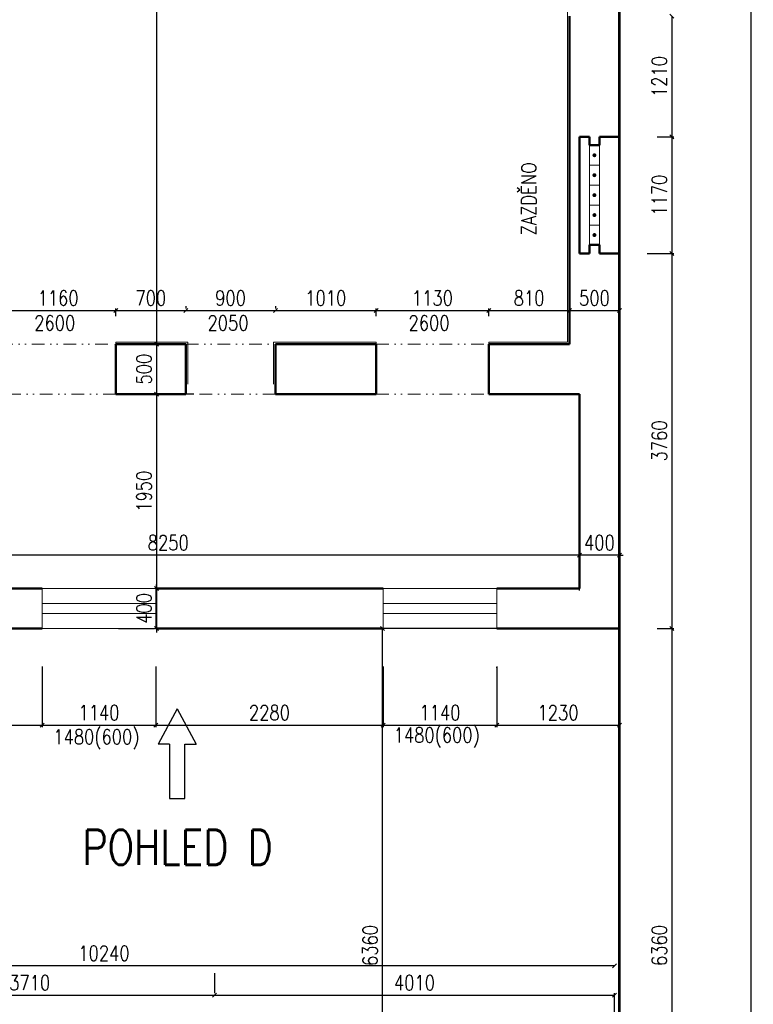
# Model space of a CAD drawing. Header units: millimetres. Extents: x -238874 to 551972, y -298952 to 658415.
# Tile 578 of 656: x 77133 to 84492, y 199651 to 209525. Entities that reach past the tile are written whole.
import ezdxf
from ezdxf.enums import TextEntityAlignment as Align

# ---------------------------------------------------------------- set-up
doc = ezdxf.new("R2010")
doc.units = ezdxf.units.MM
doc.header["$LTSCALE"] = 20
doc.linetypes.add('DIVIDE2', pattern=[15.875, 6.35, -3.175, 0, -3.175, 0, -3.175])
for name, color, linetype, lineweight in [('_00_HEDVIKA_pohledy', 1, 'Continuous', 25), ('CKTEXTY_MALE', 140, 'Continuous', 18), ('NOSNÉ', 8, 'Continuous', 50), ('PRUCHODY', 7, 'Continuous', 18)]:
    doc.layers.add(name, color=color, linetype=linetype, lineweight=lineweight)
doc.layers.add('CKNETISK', color=116, linetype='Continuous', lineweight=18, plot=False)
doc.layers.add('KOTY', color=8, linetype='Continuous')
doc.styles.add('SIMPLEX', font='SIMPLEX.shx', dxfattribs={"width": 0.8, "bigfont": 'CAD13.shx'})
doc.styles.get("Standard").update_dxf_attribs({"font": 'simplex.shx', "width": 0.8})
doc.dimstyles.new('CKA', dxfattribs={"dimtxt": 200, "dimasz": 40, "dimexe": 20, "dimexo": 0.2, "dimgap": 50, "dimtad": 1, "dimdec": 0, "dimrnd": 1, "dimzin": 0, "dimdsep": 46, "dimtxsty": 'Standard', "dimblk1": 'OBLIQUE', "dimblk2": 'OBLIQUE', "dimsah": 1, "dimcen": 0.09, "dimclrd": 253, "dimclre": 253, "dimclrt": 253, "dimadec": 0, "dimazin": 0, "dimtfac": 1, "dimtdec": 0, "dimtix": 1, "dimtmove": 2, "dimatfit": 3, "dimfxl": 1, "dimtolj": 1, "dimtzin": 0, "dimarcsym": 0})

# ---------------------------------------------------------------- blocks, each defined once
blk = doc.blocks.new('_OBLIQUE')
at = {"color": 0, "linetype": 'ByBlock'}
blk.add_line((-0.5, -0.5), (0.5, 0.5), dxfattribs=at)
blk = doc.blocks.new('*D1649')
at = {"layer": 'DEFPOINTS', "color": 0, "transparency": 16777216}
for p in [(83048, 209560.9), (83148, 208350.9), (83674.8, 208350.9)]:
    blk.add_point(p, dxfattribs=at)
at = {"layer": 'KOTY', "lineweight": -2, "transparency": 16777216}
for p, q in [((83674.8, 209560.9), (83674.8, 208350.9)), ((83528.7, 208350.9), (83694.8, 208350.9))]:
    blk.add_line(p, q, dxfattribs=at)
at = {"layer": 'KOTY', "lineweight": -2, "transparency": 16777216, "xscale": 40, "yscale": 40, "zscale": 40}
for p, rotation in [((83674.8, 209560.9), 90), ((83674.8, 208350.9), 270)]:
    blk.add_blockref('_OBLIQUE', p, dxfattribs=dict(at, rotation=rotation))
at = {"layer": 'KOTY', "transparency": 16777216, "insert": (83549.8, 208955.9), "char_height": 150, "attachment_point": 5, "rotation": 90, "style": 'SIMPLEX'}
blk.add_mtext('\\A1;1210', dxfattribs=at)
blk = doc.blocks.new('*D1653')
at = {"layer": 'DEFPOINTS', "color": 0, "transparency": 16777216}
for p in [(78408, 216390.9), (78408, 206270.9), (78504.8, 206270.9)]:
    blk.add_point(p, dxfattribs=at)
at = {"layer": 'KOTY', "lineweight": -2, "transparency": 16777216}
for p, q in [((78504.8, 216390.9), (78504.8, 206270.9)), ((78788.7, 206270.9), (78524.8, 206270.9))]:
    blk.add_line(p, q, dxfattribs=at)
at = {"layer": 'KOTY', "lineweight": -2, "transparency": 16777216, "xscale": 40, "yscale": 40, "zscale": 40}
for p, rotation in [((78504.8, 216390.9), 90), ((78504.8, 206270.9), 270)]:
    blk.add_blockref('_OBLIQUE', p, dxfattribs=dict(at, rotation=rotation))
at = {"layer": 'KOTY', "transparency": 16777216, "insert": (78379.8, 211330.9), "char_height": 150, "attachment_point": 5, "rotation": 90, "style": 'SIMPLEX'}
blk.add_mtext('\\A1;10120', dxfattribs=at)
blk = doc.blocks.new('*D1675')
at = {"layer": 'DEFPOINTS', "color": 0, "transparency": 16777216}
for p in [(83098, 216890.9), (84471.9, 216890.9), (83098, 167560.9)]:
    blk.add_point(p, dxfattribs=at)
at = {"layer": 'KOTY', "lineweight": -2, "transparency": 16777216}
for p, q in [((83478.7, 216890.9), (84491.9, 216890.9)), ((84471.9, 167560.9), (84471.9, 216890.9))]:
    blk.add_line(p, q, dxfattribs=at)
at = {"layer": 'KOTY', "lineweight": -2, "transparency": 16777216, "xscale": 40, "yscale": 40, "zscale": 40}
for p, rotation in [((84471.9, 216890.9), 90), ((84471.9, 167560.9), 270)]:
    blk.add_blockref('_OBLIQUE', p, dxfattribs=dict(at, rotation=rotation))
at = {"layer": 'KOTY', "transparency": 16777216, "insert": (84346.9, 192225.9), "char_height": 150, "attachment_point": 5, "rotation": 90, "style": 'SIMPLEX'}
blk.add_mtext('\\A1;49330', dxfattribs=at)
blk = doc.blocks.new('*D2206')
at = {"layer": 'DEFPOINTS', "color": 0, "transparency": 16777216}
for p in [(70828, 203420.9), (77358, 203420.9), (77358, 202450.9)]:
    blk.add_point(p, dxfattribs=at)
at = {"layer": 'KOTY', "lineweight": -2, "transparency": 16777216}
for p, q in [((77358, 203040.1), (77358, 202430.9)), ((70828, 202450.9), (77358, 202450.9))]:
    blk.add_line(p, q, dxfattribs=at)
at = {"layer": 'KOTY', "lineweight": -2, "transparency": 16777216, "xscale": 40, "yscale": 40, "zscale": 40, "rotation": 180}
blk.add_blockref('_OBLIQUE', (70828, 202450.9), dxfattribs=at)
at = {"layer": 'KOTY', "lineweight": -2, "transparency": 16777216, "xscale": 40, "yscale": 40, "zscale": 40}
blk.add_blockref('_OBLIQUE', (77358, 202450.9), dxfattribs=at)
at = {"layer": 'KOTY', "transparency": 16777216, "insert": (74093, 202575.9), "char_height": 150, "attachment_point": 5, "style": 'SIMPLEX'}
blk.add_mtext('\\A1;6530', dxfattribs=at)
blk = doc.blocks.new('*D2211')
at = {"layer": 'DEFPOINTS', "color": 0, "transparency": 16777216}
for p in [(72858, 200038.3), (72858, 197060.9), (83098, 197060.9)]:
    blk.add_point(p, dxfattribs=at)
at = {"layer": 'KOTY', "lineweight": -2, "transparency": 16777216}
for p, q in [((72858, 197441.6), (72858, 200058.3)), ((83098, 200038.3), (72858, 200038.3))]:
    blk.add_line(p, q, dxfattribs=at)
at = {"layer": 'KOTY', "lineweight": -2, "transparency": 16777216, "xscale": 40, "yscale": 40, "zscale": 40, "rotation": 180}
blk.add_blockref('_OBLIQUE', (72858, 200038.3), dxfattribs=at)
at = {"layer": 'KOTY', "lineweight": -2, "transparency": 16777216, "xscale": 40, "yscale": 40, "zscale": 40}
blk.add_blockref('_OBLIQUE', (83098, 200038.3), dxfattribs=at)
at = {"layer": 'KOTY', "transparency": 16777216, "insert": (77978, 200163.3), "char_height": 150, "attachment_point": 5, "style": 'SIMPLEX'}
blk.add_mtext('\\A1;10240', dxfattribs=at)
blk = doc.blocks.new('*D2349')
at = {"layer": 'DEFPOINTS', "color": 0, "transparency": 16777216}
for p in [(79088, 199742.4), (79088, 199580.9), (75378, 197060.9)]:
    blk.add_point(p, dxfattribs=at)
at = {"layer": 'KOTY', "lineweight": -2, "transparency": 16777216}
for p, q in [((79088, 199961.6), (79088, 199762.4)), ((75378, 199742.4), (79088, 199742.4))]:
    blk.add_line(p, q, dxfattribs=at)
at = {"layer": 'KOTY', "lineweight": -2, "transparency": 16777216, "xscale": 40, "yscale": 40, "zscale": 40, "rotation": 180}
blk.add_blockref('_OBLIQUE', (75378, 199742.4), dxfattribs=at)
at = {"layer": 'KOTY', "lineweight": -2, "transparency": 16777216, "xscale": 40, "yscale": 40, "zscale": 40}
blk.add_blockref('_OBLIQUE', (79088, 199742.4), dxfattribs=at)
at = {"layer": 'KOTY', "transparency": 16777216, "insert": (77233, 199867.4), "char_height": 150, "attachment_point": 5, "style": 'SIMPLEX'}
blk.add_mtext('\\A1;3710', dxfattribs=at)
blk = doc.blocks.new('*D2350')
at = {"layer": 'DEFPOINTS', "color": 0, "transparency": 16777216}
for p in [(83098, 199742.4), (79088, 199580.9), (83098, 197060.9)]:
    blk.add_point(p, dxfattribs=at)
at = {"layer": 'KOTY', "lineweight": -2, "transparency": 16777216}
for p, q in [((83098, 197441.6), (83098, 199762.4)), ((79088, 199742.4), (83098, 199742.4))]:
    blk.add_line(p, q, dxfattribs=at)
at = {"layer": 'KOTY', "lineweight": -2, "transparency": 16777216, "xscale": 40, "yscale": 40, "zscale": 40, "rotation": 180}
blk.add_blockref('_OBLIQUE', (79088, 199742.4), dxfattribs=at)
at = {"layer": 'KOTY', "lineweight": -2, "transparency": 16777216, "xscale": 40, "yscale": 40, "zscale": 40}
blk.add_blockref('_OBLIQUE', (83098, 199742.4), dxfattribs=at)
at = {"layer": 'KOTY', "transparency": 16777216, "insert": (81093, 199867.4), "char_height": 150, "attachment_point": 5, "style": 'SIMPLEX'}
blk.add_mtext('\\A1;4010', dxfattribs=at)
blk = doc.blocks.new('*D2351')
at = {"layer": 'DEFPOINTS', "color": 0, "transparency": 16777216}
for p in [(80772.9, 203420.9), (82533, 203420.9), (80772.9, 197060.9)]:
    blk.add_point(p, dxfattribs=at)
at = {"layer": 'KOTY', "lineweight": -2, "transparency": 16777216}
for p, q in [((82152.2, 203420.9), (80752.9, 203420.9)), ((80772.9, 197060.9), (80772.9, 203420.9))]:
    blk.add_line(p, q, dxfattribs=at)
at = {"layer": 'KOTY', "lineweight": -2, "transparency": 16777216, "xscale": 40, "yscale": 40, "zscale": 40}
for p, rotation in [((80772.9, 203420.9), 90), ((80772.9, 197060.9), 270)]:
    blk.add_blockref('_OBLIQUE', p, dxfattribs=dict(at, rotation=rotation))
at = {"layer": 'KOTY', "transparency": 16777216, "insert": (80647.9, 200240.9), "char_height": 150, "attachment_point": 5, "rotation": 90, "style": 'SIMPLEX'}
blk.add_mtext('\\A1;6360', dxfattribs=at)
blk = doc.blocks.new('*D2353')
at = {"layer": 'DEFPOINTS', "color": 0, "transparency": 16777216}
for p in [(83148, 203420.9), (83148, 197060.9), (83674.8, 197060.9)]:
    blk.add_point(p, dxfattribs=at)
at = {"layer": 'KOTY', "lineweight": -2, "transparency": 16777216}
for p, q in [((83674.8, 203420.9), (83674.8, 197060.9)), ((83528.7, 197060.9), (83694.8, 197060.9))]:
    blk.add_line(p, q, dxfattribs=at)
at = {"layer": 'KOTY', "lineweight": -2, "transparency": 16777216, "xscale": 40, "yscale": 40, "zscale": 40}
for p, rotation in [((83674.8, 203420.9), 90), ((83674.8, 197060.9), 270)]:
    blk.add_blockref('_OBLIQUE', p, dxfattribs=dict(at, rotation=rotation))
at = {"layer": 'KOTY', "transparency": 16777216, "insert": (83549.8, 200240.9), "char_height": 150, "attachment_point": 5, "rotation": 90, "style": 'SIMPLEX'}
blk.add_mtext('\\A1;6360', dxfattribs=at)
blk = doc.blocks.new('*D2387')
at = {"layer": 'DEFPOINTS', "color": 0, "transparency": 16777216}
for p in [(82648, 206608.7), (82648, 206270.9), (81838, 206170.9)]:
    blk.add_point(p, dxfattribs=at)
at = {"layer": 'KOTY', "lineweight": -2, "transparency": 16777216}
for p, q in [((81838, 206608.7), (82648, 206608.7)), ((82648, 206651.6), (82648, 206628.7))]:
    blk.add_line(p, q, dxfattribs=at)
at = {"layer": 'KOTY', "lineweight": -2, "transparency": 16777216, "xscale": 40, "yscale": 40, "zscale": 40, "rotation": 180}
blk.add_blockref('_OBLIQUE', (81838, 206608.7), dxfattribs=at)
at = {"layer": 'KOTY', "lineweight": -2, "transparency": 16777216, "xscale": 40, "yscale": 40, "zscale": 40}
blk.add_blockref('_OBLIQUE', (82648, 206608.7), dxfattribs=at)
at = {"layer": 'KOTY', "transparency": 16777216, "insert": (82243, 206733.7), "char_height": 150, "attachment_point": 5, "style": 'SIMPLEX'}
blk.add_mtext('\\A1;810', dxfattribs=at)
blk = doc.blocks.new('*D2388')
at = {"layer": 'DEFPOINTS', "color": 0, "transparency": 16777216}
for p in [(83148, 206608.7), (83148, 206608.7), (82648, 206270.9)]:
    blk.add_point(p, dxfattribs=at)
at = {"layer": 'KOTY', "lineweight": -2, "transparency": 16777216}
for p, q in [((83148, 206989.4), (83148, 206628.7)), ((82648, 206608.7), (83148, 206608.7))]:
    blk.add_line(p, q, dxfattribs=at)
at = {"layer": 'KOTY', "lineweight": -2, "transparency": 16777216, "xscale": 40, "yscale": 40, "zscale": 40, "rotation": 180}
blk.add_blockref('_OBLIQUE', (82648, 206608.7), dxfattribs=at)
at = {"layer": 'KOTY', "lineweight": -2, "transparency": 16777216, "xscale": 40, "yscale": 40, "zscale": 40}
blk.add_blockref('_OBLIQUE', (83148, 206608.7), dxfattribs=at)
at = {"layer": 'KOTY', "transparency": 16777216, "insert": (82898, 206733.7), "char_height": 150, "attachment_point": 5, "style": 'SIMPLEX'}
blk.add_mtext('\\A1;500', dxfattribs=at)
blk = doc.blocks.new('*D2389')
at = {"layer": 'DEFPOINTS', "color": 0, "transparency": 16777216}
for p in [(81918, 203420.9), (83148, 203420.9), (83148, 202450.9)]:
    blk.add_point(p, dxfattribs=at)
at = {"layer": 'KOTY', "lineweight": -2, "transparency": 16777216}
for p, q in [((83148, 203040.1), (83148, 202430.9)), ((81918, 202450.9), (83148, 202450.9))]:
    blk.add_line(p, q, dxfattribs=at)
at = {"layer": 'KOTY', "lineweight": -2, "transparency": 16777216, "xscale": 40, "yscale": 40, "zscale": 40, "rotation": 180}
blk.add_blockref('_OBLIQUE', (81918, 202450.9), dxfattribs=at)
at = {"layer": 'KOTY', "lineweight": -2, "transparency": 16777216, "xscale": 40, "yscale": 40, "zscale": 40}
blk.add_blockref('_OBLIQUE', (83148, 202450.9), dxfattribs=at)
at = {"layer": 'KOTY', "transparency": 16777216, "insert": (82533, 202575.9), "char_height": 150, "attachment_point": 5, "style": 'SIMPLEX'}
blk.add_mtext('\\A1;1230', dxfattribs=at)
blk = doc.blocks.new('*D2390')
at = {"layer": 'DEFPOINTS', "color": 0, "transparency": 16777216}
for p in [(74498, 204155), (74498, 203820.9), (82748, 203420.9)]:
    blk.add_point(p, dxfattribs=at)
at = {"layer": 'KOTY', "lineweight": -2, "transparency": 16777216}
for p, q in [((74498, 204201.6), (74498, 204175)), ((82748, 204155), (74498, 204155))]:
    blk.add_line(p, q, dxfattribs=at)
at = {"layer": 'KOTY', "lineweight": -2, "transparency": 16777216, "xscale": 40, "yscale": 40, "zscale": 40, "rotation": 180}
blk.add_blockref('_OBLIQUE', (74498, 204155), dxfattribs=at)
at = {"layer": 'KOTY', "lineweight": -2, "transparency": 16777216, "xscale": 40, "yscale": 40, "zscale": 40}
blk.add_blockref('_OBLIQUE', (82748, 204155), dxfattribs=at)
at = {"layer": 'KOTY', "transparency": 16777216, "insert": (78623, 204280), "char_height": 150, "attachment_point": 5, "style": 'SIMPLEX'}
blk.add_mtext('\\A1;8250', dxfattribs=at)
blk = doc.blocks.new('*D2391')
at = {"layer": 'DEFPOINTS', "color": 0, "transparency": 16777216}
for p in [(77358, 203420.9), (78498, 203420.9), (78498, 202450.9)]:
    blk.add_point(p, dxfattribs=at)
at = {"layer": 'KOTY', "lineweight": -2, "transparency": 16777216}
for p, q in [((78498, 203040.1), (78498, 202430.9)), ((77358, 202450.9), (78498, 202450.9))]:
    blk.add_line(p, q, dxfattribs=at)
at = {"layer": 'KOTY', "lineweight": -2, "transparency": 16777216, "xscale": 40, "yscale": 40, "zscale": 40, "rotation": 180}
blk.add_blockref('_OBLIQUE', (77358, 202450.9), dxfattribs=at)
at = {"layer": 'KOTY', "lineweight": -2, "transparency": 16777216, "xscale": 40, "yscale": 40, "zscale": 40}
blk.add_blockref('_OBLIQUE', (78498, 202450.9), dxfattribs=at)
at = {"layer": 'KOTY', "transparency": 16777216, "insert": (77928, 202575.9), "char_height": 150, "attachment_point": 5, "style": 'SIMPLEX'}
blk.add_mtext('\\A1;1140', dxfattribs=at)
blk = doc.blocks.new('*D2392')
at = {"layer": 'DEFPOINTS', "color": 0, "transparency": 16777216}
for p in [(78498, 203420.9), (80778, 203420.9), (80778, 202450.9)]:
    blk.add_point(p, dxfattribs=at)
at = {"layer": 'KOTY', "lineweight": -2, "transparency": 16777216}
for p, q in [((80778, 203040.1), (80778, 202430.9)), ((78498, 202450.9), (80778, 202450.9))]:
    blk.add_line(p, q, dxfattribs=at)
at = {"layer": 'KOTY', "lineweight": -2, "transparency": 16777216, "xscale": 40, "yscale": 40, "zscale": 40, "rotation": 180}
blk.add_blockref('_OBLIQUE', (78498, 202450.9), dxfattribs=at)
at = {"layer": 'KOTY', "lineweight": -2, "transparency": 16777216, "xscale": 40, "yscale": 40, "zscale": 40}
blk.add_blockref('_OBLIQUE', (80778, 202450.9), dxfattribs=at)
at = {"layer": 'KOTY', "transparency": 16777216, "insert": (79638, 202575.9), "char_height": 150, "attachment_point": 5, "style": 'SIMPLEX'}
blk.add_mtext('\\A1;2280', dxfattribs=at)
blk = doc.blocks.new('*D2393')
at = {"layer": 'DEFPOINTS', "color": 0, "transparency": 16777216}
for p in [(80778, 203420.9), (81918, 203420.9), (81918, 202450.9)]:
    blk.add_point(p, dxfattribs=at)
at = {"layer": 'KOTY', "lineweight": -2, "transparency": 16777216}
for p, q in [((81918, 203040.1), (81918, 202430.9)), ((80778, 202450.9), (81918, 202450.9))]:
    blk.add_line(p, q, dxfattribs=at)
at = {"layer": 'KOTY', "lineweight": -2, "transparency": 16777216, "xscale": 40, "yscale": 40, "zscale": 40, "rotation": 180}
blk.add_blockref('_OBLIQUE', (80778, 202450.9), dxfattribs=at)
at = {"layer": 'KOTY', "lineweight": -2, "transparency": 16777216, "xscale": 40, "yscale": 40, "zscale": 40}
blk.add_blockref('_OBLIQUE', (81918, 202450.9), dxfattribs=at)
at = {"layer": 'KOTY', "transparency": 16777216, "insert": (81348, 202575.9), "char_height": 150, "attachment_point": 5, "style": 'SIMPLEX'}
blk.add_mtext('\\A1;1140', dxfattribs=at)
blk = doc.blocks.new('*D2395')
at = {"layer": 'DEFPOINTS', "color": 0, "transparency": 16777216}
for p in [(78408, 206270.9), (78498, 205770.9), (78504.8, 205770.9)]:
    blk.add_point(p, dxfattribs=at)
at = {"layer": 'KOTY', "lineweight": -2, "transparency": 16777216}
for p, q in [((78504.8, 206270.9), (78504.8, 205770.9)), ((78878.7, 205770.9), (78524.8, 205770.9))]:
    blk.add_line(p, q, dxfattribs=at)
at = {"layer": 'KOTY', "lineweight": -2, "transparency": 16777216, "xscale": 40, "yscale": 40, "zscale": 40}
for p, rotation in [((78504.8, 206270.9), 90), ((78504.8, 205770.9), 270)]:
    blk.add_blockref('_OBLIQUE', p, dxfattribs=dict(at, rotation=rotation))
at = {"layer": 'KOTY', "transparency": 16777216, "insert": (78379.8, 206020.9), "char_height": 150, "attachment_point": 5, "rotation": 90, "style": 'SIMPLEX'}
blk.add_mtext('\\A1;500', dxfattribs=at)
blk = doc.blocks.new('*D2396')
at = {"layer": 'DEFPOINTS', "color": 0, "transparency": 16777216}
for p in [(78498, 205770.9), (78498, 203820.9), (78504.8, 203820.9)]:
    blk.add_point(p, dxfattribs=at)
at = {"layer": 'KOTY', "lineweight": -2, "transparency": 16777216}
for p, q in [((78504.8, 205770.9), (78504.8, 203820.9)), ((78878.7, 203820.9), (78524.8, 203820.9))]:
    blk.add_line(p, q, dxfattribs=at)
at = {"layer": 'KOTY', "lineweight": -2, "transparency": 16777216, "xscale": 40, "yscale": 40, "zscale": 40}
for p, rotation in [((78504.8, 205770.9), 90), ((78504.8, 203820.9), 270)]:
    blk.add_blockref('_OBLIQUE', p, dxfattribs=dict(at, rotation=rotation))
at = {"layer": 'KOTY', "transparency": 16777216, "insert": (78379.8, 204795.9), "char_height": 150, "attachment_point": 5, "rotation": 90, "style": 'SIMPLEX'}
blk.add_mtext('\\A1;1950', dxfattribs=at)
blk = doc.blocks.new('*D2397')
at = {"layer": 'DEFPOINTS', "color": 0, "transparency": 16777216}
for p in [(78498, 203820.9), (78504.8, 203420.9), (78504.8, 203420.9)]:
    blk.add_point(p, dxfattribs=at)
at = {"layer": 'KOTY', "lineweight": -2, "transparency": 16777216}
for p, q in [((78504.8, 203820.9), (78504.8, 203860.9)), ((78504.8, 203820.9), (78504.8, 203420.9)), ((78124, 203420.9), (78484.8, 203420.9)), ((78504.8, 203420.9), (78504.8, 203380.9))]:
    blk.add_line(p, q, dxfattribs=at)
at = {"layer": 'KOTY', "lineweight": -2, "transparency": 16777216, "xscale": 40, "yscale": 40, "zscale": 40}
for p, rotation in [((78504.8, 203820.9), 270), ((78504.8, 203420.9), 90)]:
    blk.add_blockref('_OBLIQUE', p, dxfattribs=dict(at, rotation=rotation))
at = {"layer": 'KOTY', "transparency": 16777216, "insert": (78379.8, 203620.9), "char_height": 150, "attachment_point": 5, "rotation": 90, "style": 'SIMPLEX'}
blk.add_mtext('\\A1;400', dxfattribs=at)
blk = doc.blocks.new('*D2398')
at = {"layer": 'DEFPOINTS', "color": 0, "transparency": 16777216}
for p in [(78798, 206608.7), (78098, 206270.9), (78798, 206270.9)]:
    blk.add_point(p, dxfattribs=at)
at = {"layer": 'KOTY', "lineweight": -2, "transparency": 16777216}
for p, q in [((78098, 206608.7), (78798, 206608.7)), ((78798, 206651.6), (78798, 206628.7))]:
    blk.add_line(p, q, dxfattribs=at)
at = {"layer": 'KOTY', "lineweight": -2, "transparency": 16777216, "xscale": 40, "yscale": 40, "zscale": 40, "rotation": 180}
blk.add_blockref('_OBLIQUE', (78098, 206608.7), dxfattribs=at)
at = {"layer": 'KOTY', "lineweight": -2, "transparency": 16777216, "xscale": 40, "yscale": 40, "zscale": 40}
blk.add_blockref('_OBLIQUE', (78798, 206608.7), dxfattribs=at)
at = {"layer": 'KOTY', "transparency": 16777216, "insert": (78448, 206733.7), "char_height": 150, "attachment_point": 5, "style": 'SIMPLEX'}
blk.add_mtext('\\A1;700', dxfattribs=at)
blk = doc.blocks.new('*D2401')
at = {"layer": 'DEFPOINTS', "color": 0, "transparency": 16777216}
for p in [(78098, 206608.7), (76938, 206170.9), (78098, 206170.9)]:
    blk.add_point(p, dxfattribs=at)
at = {"layer": 'KOTY', "lineweight": -2, "transparency": 16777216}
for p, q in [((76938, 206608.7), (78098, 206608.7)), ((78098, 206551.6), (78098, 206628.7))]:
    blk.add_line(p, q, dxfattribs=at)
at = {"layer": 'KOTY', "lineweight": -2, "transparency": 16777216, "xscale": 40, "yscale": 40, "zscale": 40, "rotation": 180}
blk.add_blockref('_OBLIQUE', (76938, 206608.7), dxfattribs=at)
at = {"layer": 'KOTY', "lineweight": -2, "transparency": 16777216, "xscale": 40, "yscale": 40, "zscale": 40}
blk.add_blockref('_OBLIQUE', (78098, 206608.7), dxfattribs=at)
at = {"layer": 'KOTY', "transparency": 16777216, "insert": (77518, 206733.7), "char_height": 150, "attachment_point": 5, "style": 'SIMPLEX'}
blk.add_mtext('\\A1;1160', dxfattribs=at)
blk = doc.blocks.new('*D2402')
at = {"layer": 'DEFPOINTS', "color": 0, "transparency": 16777216}
for p in [(80708, 206608.7), (80708, 206170.9), (79698, 206070.9)]:
    blk.add_point(p, dxfattribs=at)
at = {"layer": 'KOTY', "lineweight": -2, "transparency": 16777216}
for p, q in [((79698, 206608.7), (80708, 206608.7)), ((80708, 206551.6), (80708, 206628.7))]:
    blk.add_line(p, q, dxfattribs=at)
at = {"layer": 'KOTY', "lineweight": -2, "transparency": 16777216, "xscale": 40, "yscale": 40, "zscale": 40, "rotation": 180}
blk.add_blockref('_OBLIQUE', (79698, 206608.7), dxfattribs=at)
at = {"layer": 'KOTY', "lineweight": -2, "transparency": 16777216, "xscale": 40, "yscale": 40, "zscale": 40}
blk.add_blockref('_OBLIQUE', (80708, 206608.7), dxfattribs=at)
at = {"layer": 'KOTY', "transparency": 16777216, "insert": (80203, 206733.7), "char_height": 150, "attachment_point": 5, "style": 'SIMPLEX'}
blk.add_mtext('\\A1;1010', dxfattribs=at)
blk = doc.blocks.new('*D2403')
at = {"layer": 'DEFPOINTS', "color": 0, "transparency": 16777216}
for p in [(81838, 206608.7), (80708, 206170.9), (81838, 206170.9)]:
    blk.add_point(p, dxfattribs=at)
at = {"layer": 'KOTY', "lineweight": -2, "transparency": 16777216}
for p, q in [((80708, 206608.7), (81838, 206608.7)), ((81838, 206551.6), (81838, 206628.7))]:
    blk.add_line(p, q, dxfattribs=at)
at = {"layer": 'KOTY', "lineweight": -2, "transparency": 16777216, "xscale": 40, "yscale": 40, "zscale": 40, "rotation": 180}
blk.add_blockref('_OBLIQUE', (80708, 206608.7), dxfattribs=at)
at = {"layer": 'KOTY', "lineweight": -2, "transparency": 16777216, "xscale": 40, "yscale": 40, "zscale": 40}
blk.add_blockref('_OBLIQUE', (81838, 206608.7), dxfattribs=at)
at = {"layer": 'KOTY', "transparency": 16777216, "insert": (81273, 206733.7), "char_height": 150, "attachment_point": 5, "style": 'SIMPLEX'}
blk.add_mtext('\\A1;1130', dxfattribs=at)
blk = doc.blocks.new('*D2404')
at = {"layer": 'DEFPOINTS', "color": 0, "transparency": 16777216}
for p in [(79698, 206608.7), (78798, 206270.9), (79698, 206270.9)]:
    blk.add_point(p, dxfattribs=at)
at = {"layer": 'KOTY', "lineweight": -2, "transparency": 16777216}
for p, q in [((78798, 206608.7), (79698, 206608.7)), ((79698, 206651.6), (79698, 206628.7))]:
    blk.add_line(p, q, dxfattribs=at)
at = {"layer": 'KOTY', "lineweight": -2, "transparency": 16777216, "xscale": 40, "yscale": 40, "zscale": 40, "rotation": 180}
blk.add_blockref('_OBLIQUE', (78798, 206608.7), dxfattribs=at)
at = {"layer": 'KOTY', "lineweight": -2, "transparency": 16777216, "xscale": 40, "yscale": 40, "zscale": 40}
blk.add_blockref('_OBLIQUE', (79698, 206608.7), dxfattribs=at)
at = {"layer": 'KOTY', "transparency": 16777216, "insert": (79248, 206733.7), "char_height": 150, "attachment_point": 5, "style": 'SIMPLEX'}
blk.add_mtext('\\A1;900', dxfattribs=at)
blk = doc.blocks.new('*D2405')
at = {"layer": 'DEFPOINTS', "color": 0, "transparency": 16777216}
for p in [(83148, 208350.9), (83048, 207180.9), (83674.8, 207180.9)]:
    blk.add_point(p, dxfattribs=at)
at = {"layer": 'KOTY', "lineweight": -2, "transparency": 16777216}
for p, q in [((83674.8, 208350.9), (83674.8, 207180.9)), ((83428.7, 207180.9), (83694.8, 207180.9))]:
    blk.add_line(p, q, dxfattribs=at)
at = {"layer": 'KOTY', "lineweight": -2, "transparency": 16777216, "xscale": 40, "yscale": 40, "zscale": 40}
for p, rotation in [((83674.8, 208350.9), 90), ((83674.8, 207180.9), 270)]:
    blk.add_blockref('_OBLIQUE', p, dxfattribs=dict(at, rotation=rotation))
at = {"layer": 'KOTY', "transparency": 16777216, "insert": (83549.8, 207765.9), "char_height": 150, "attachment_point": 5, "rotation": 90, "style": 'SIMPLEX'}
blk.add_mtext('\\A1;1170', dxfattribs=at)
blk = doc.blocks.new('*D2406')
at = {"layer": 'DEFPOINTS', "color": 0, "transparency": 16777216}
for p in [(83048, 207180.9), (83148, 203420.9), (83674.8, 203420.9)]:
    blk.add_point(p, dxfattribs=at)
at = {"layer": 'KOTY', "lineweight": -2, "transparency": 16777216}
for p, q in [((83674.8, 207180.9), (83674.8, 203420.9)), ((83528.7, 203420.9), (83694.8, 203420.9))]:
    blk.add_line(p, q, dxfattribs=at)
at = {"layer": 'KOTY', "lineweight": -2, "transparency": 16777216, "xscale": 40, "yscale": 40, "zscale": 40}
for p, rotation in [((83674.8, 207180.9), 90), ((83674.8, 203420.9), 270)]:
    blk.add_blockref('_OBLIQUE', p, dxfattribs=dict(at, rotation=rotation))
at = {"layer": 'KOTY', "transparency": 16777216, "insert": (83549.8, 205300.9), "char_height": 150, "attachment_point": 5, "rotation": 90, "style": 'SIMPLEX'}
blk.add_mtext('\\A1;3760', dxfattribs=at)
blk = doc.blocks.new('*D2407')
at = {"layer": 'DEFPOINTS', "color": 0, "transparency": 16777216}
for p in [(82748, 204155), (82748, 203420.9), (83148, 203420.9)]:
    blk.add_point(p, dxfattribs=at)
at = {"layer": 'KOTY', "lineweight": -2, "transparency": 16777216}
for p, q in [((82748, 204155), (82708, 204155)), ((82748, 203801.6), (82748, 204175)), ((83148, 204155), (82748, 204155)), ((83148, 204155), (83188, 204155))]:
    blk.add_line(p, q, dxfattribs=at)
at = {"layer": 'KOTY', "lineweight": -2, "transparency": 16777216, "xscale": 40, "yscale": 40, "zscale": 40}
blk.add_blockref('_OBLIQUE', (82748, 204155), dxfattribs=at)
at = {"layer": 'KOTY', "lineweight": -2, "transparency": 16777216, "xscale": 40, "yscale": 40, "zscale": 40, "rotation": 180}
blk.add_blockref('_OBLIQUE', (83148, 204155), dxfattribs=at)
at = {"layer": 'KOTY', "transparency": 16777216, "insert": (82948, 204280), "char_height": 150, "attachment_point": 5, "style": 'SIMPLEX'}
blk.add_mtext('\\A1;400', dxfattribs=at)
blk = doc.blocks.new('*U3468')
at = {"color": 0, "linetype": 'ByBlock', "lineweight": -2}
for p, q in [((48.4, 38.7), (48.4, 94.6)), ((224.7, 0), (48.4, 94.6)), ((224.7, 0), (48.4, -94.6)), ((48.4, -38.7), (48.4, -94.6))]:
    blk.add_line(p, q, dxfattribs=at)
blk.add_lwpolyline([(48.4, -38.7), (-224.7, -38.7), (-224.7, 38.7), (48.4, 38.7)], dxfattribs=at)
at = {"color": 0, "linetype": 'Continuous', "lineweight": -2, "flags": 8}
blk.add_attdef('SPÁD', text='', height=100, dxfattribs=at).set_placement((0, 40), align=Align.CENTER)

msp = doc.modelspace()

# ---------------------------------------------------------------- hatches: boundary and pattern name
at = {"layer": 'PRUCHODY'}
for points in [[(82877.962, 208165.863, 1), (82917.962, 208165.863, 1)], [(82877.962, 207965.863, 1), (82917.962, 207965.863, 1)], [(82877.962, 207765.863, 1), (82917.962, 207765.863, 1)], [(82877.962, 207565.863, 1), (82917.962, 207565.863, 1)], [(82877.962, 207365.863, 1), (82917.962, 207365.863, 1)]]:
    msp.add_hatch(color=256, dxfattribs=at).paths.add_polyline_path(points)

# ---------------------------------------------------------------- linework, layer by layer
at = {"layer": 'CKNETISK', "lineweight": 53}
msp.add_line((83147.962, -240764.395), (83147.962, 658415.336), dxfattribs=at)
at = {"layer": 'KOTY'}
for p in [(80777.962, 203028.29), (81917.962, 203028.29)]:
    msp.add_point(p, dxfattribs=at)
at = {"layer": 'NOSNÉ'}
for p, q in [((82647.962, 208350.863), (82647.962, 209560.863)), ((83147.962, 208350.863), (83147.962, 209560.863)), ((82647.962, 207180.863), (82647.962, 208350.863)), ((82747.962, 208350.863), (82847.962, 208350.863)), ((82747.962, 207180.863), (82747.962, 208350.863)), ((82847.962, 208265.863), (82847.962, 208350.863)), ((82947.962, 208265.863), (82947.962, 208350.863)), ((82947.962, 208350.863), (83147.962, 208350.863)), ((82847.962, 208265.863), (82947.962, 208265.863)), ((82847.962, 207180.863), (82847.962, 207265.863)), ((82847.962, 207265.863), (82947.962, 207265.863)), ((82947.962, 207180.863), (82947.962, 207265.863)), ((82647.962, 206270.863), (82647.962, 207180.863)), ((82747.962, 207180.863), (82847.962, 207180.863)), ((82947.962, 207180.863), (83147.962, 207180.863)), ((83147.962, 203420.863), (83147.962, 207180.863)), ((78097.962, 206270.863), (78797.962, 206270.863)), ((78097.962, 206070.863), (78097.962, 206270.863)), ((78797.962, 205770.863), (78797.962, 206270.863)), ((79697.962, 206270.863), (80707.962, 206270.863)), ((79697.962, 205770.863), (79697.962, 206270.863)), ((80707.962, 206070.863), (80707.962, 206270.863)), ((81837.962, 206270.863), (82647.962, 206270.863)), ((81837.962, 206070.863), (81837.962, 206270.863)), ((78097.962, 205770.863), (78097.962, 206070.863)), ((80707.962, 205770.863), (80707.962, 206070.863)), ((81837.962, 205770.863), (81837.962, 206070.863)), ((78097.962, 205770.863), (78797.962, 205770.863)), ((79697.962, 205770.863), (80707.962, 205770.863)), ((81837.962, 205770.863), (82747.962, 205770.863)), ((82747.962, 203820.863), (82747.962, 205770.863)), ((74497.962, 203820.863), (77357.962, 203820.863)), ((78497.962, 203820.863), (80777.962, 203820.863)), ((81917.962, 203820.863), (82747.962, 203820.863)), ((70827.962, 203420.863), (77357.962, 203420.863)), ((78497.962, 203420.863), (80777.962, 203420.863)), ((81917.962, 203420.863), (83147.962, 203420.863))]:
    msp.add_line(p, q, dxfattribs=at)
at = {"layer": 'PRUCHODY'}
for p, q in [((82627.962, 206290.863), (82627.962, 212100.863)), ((83147.962, 207180.863), (83147.962, 208350.863)), ((82847.962, 207265.863), (82847.962, 208265.863)), ((82947.962, 207265.863), (82947.962, 208265.863)), ((82847.962, 208065.863), (82947.962, 208065.863)), ((82847.962, 207865.863), (82947.962, 207865.863)), ((82847.962, 207665.863), (82947.962, 207665.863)), ((82847.962, 207465.863), (82947.962, 207465.863)), ((78097.962, 206290.863), (78817.962, 206290.863)), ((78097.962, 206270.863), (78097.962, 206290.863)), ((78817.962, 205870.863), (78817.962, 206290.863)), ((79677.962, 206290.863), (80707.962, 206290.863)), ((79677.962, 205870.863), (79677.962, 206290.863)), ((80707.962, 206270.863), (80707.962, 206290.863)), ((81837.962, 206270.863), (81837.962, 206290.863)), ((81837.962, 206290.863), (82627.962, 206290.863)), ((78497.962, 203820.863), (77357.962, 203820.863)), ((77357.962, 203820.863), (77357.962, 203420.863)), ((78497.962, 203820.863), (78497.962, 203420.863)), ((81917.962, 203820.863), (80777.962, 203820.863)), ((80777.962, 203820.863), (80777.962, 203420.863)), ((81917.962, 203820.863), (81917.962, 203420.863)), ((77357.962, 203670.863), (78497.962, 203670.863)), ((80777.962, 203670.863), (81917.962, 203670.863)), ((77357.962, 203570.863), (78497.962, 203570.863)), ((80777.962, 203570.863), (81917.962, 203570.863)), ((78497.962, 203420.863), (77357.962, 203420.863)), ((81917.962, 203420.863), (80777.962, 203420.863))]:
    msp.add_line(p, q, dxfattribs=at)
at = {"layer": 'PRUCHODY', "linetype": 'DIVIDE2'}
for p, q in [((76937.962, 206270.863), (78097.962, 206270.863)), ((78797.962, 206270.863), (79697.962, 206270.863)), ((80707.962, 206270.863), (81837.962, 206270.863)), ((78097.962, 205770.863), (76937.962, 205770.863)), ((79697.962, 205770.863), (78797.962, 205770.863)), ((80707.962, 205770.863), (81837.962, 205770.863))]:
    msp.add_line(p, q, dxfattribs=at)

# ---------------------------------------------------------------- block references
at = {"layer": '_00_HEDVIKA_pohledy', "xscale": -2, "yscale": 2, "zscale": 2, "rotation": 270}
msp.add_blockref('*U3468', (78712.212, 202164.077), dxfattribs=at)

# ---------------------------------------------------------------- texts
at = {"layer": '_00_HEDVIKA_pohledy', "lineweight": 35, "insert": (77763.143, 201049.857), "char_height": 350, "attachment_point": 7}
msp.add_mtext_dynamic_manual_height_columns('POHLED D', width=9267.13323, gutter_width=1250, heights=[0], dxfattribs=at)
at = {"layer": 'CKTEXTY_MALE', "insert": (82165.2, 208093.832), "char_height": 150, "attachment_point": 3, "rotation": 90}
msp.add_mtext_dynamic_manual_height_columns('ZAZDĚNO', width=1428.14112, gutter_width=1250, heights=[0], dxfattribs=at)
at = {"layer": 'KOTY', "char_height": 150, "attachment_point": 5, "style": 'SIMPLEX'}
for s, insert in [('2600', (77484.189, 206483.74)), ('2050', (79222.645, 206483.74)), ('2600', (81239.189, 206483.74)), ('1480(600)', (81315.841, 202325.927)), ('1480(600)', (77902.268, 202308.191))]:
    msp.add_mtext(s, dxfattribs=dict(at, insert=insert))

# ---------------------------------------------------------------- dimensions: what is measured, and where the dimension line sits
at = {"layer": 'KOTY'}
for base, p1, p2, text, picture, middle in [((84471.895, 216890.863), (83097.962, 167560.863), (83097.962, 216890.863), '49330', '*D1675', (84346.895, 192225.863)), ((78504.789, 206270.863), (78407.962, 216390.863), (78407.962, 206270.863), '10120', '*D1653', (78379.789, 211330.863)), ((83674.842, 208350.863), (83047.962, 209560.863), (83147.962, 208350.863), '1210', '*D1649', (83549.842, 208955.863)), ((83674.842, 207180.863), (83147.962, 208350.863), (83047.962, 207180.863), '1170', '*D2405', (83549.842, 207765.863)), ((83674.842, 203420.863), (83047.962, 207180.863), (83147.962, 203420.863), '3760', '*D2406', (83549.842, 205300.863)), ((78504.789, 205770.863), (78407.962, 206270.863), (78497.962, 205770.863), '500', '*D2395', (78379.789, 206020.863)), ((78504.789, 203820.863), (78497.962, 205770.863), (78497.962, 203820.863), '1950', '*D2396', (78379.789, 204795.863)), ((78504.789, 203420.863), (78497.962, 203820.863), (78504.789, 203420.863), '400', '*D2397', (78379.789, 203620.863)), ((80772.892, 203420.863), (80772.892, 197060.863), (82532.962, 203420.863), '6360', '*D2351', (80647.892, 200240.863)), ((83674.842, 197060.863), (83147.962, 203420.863), (83147.962, 197060.863), '6360', '*D2353', (83549.842, 200240.863))]:
    dim = msp.add_linear_dim(base=base, p1=p1, p2=p2, angle=270, text=text, dimstyle='CKA', override={"dimtxt": 150, "dimexo": 380.774374, "dimtxsty": 'SIMPLEX', "dimse1": 1, "dimclrd": 256, "dimclre": 256, "dimclrt": 256}, dxfattribs=at)
    dim.commit()
    dim.dimension.update_dxf_attribs({"geometry": picture, "text_midpoint": middle})
for base, p1, p2, text, picture, middle in [((83147.962, 206608.667), (82647.962, 206270.863), (83147.962, 206608.667), '500', '*D2388', (82897.962, 206733.667)), ((78097.962, 206608.667), (76937.962, 206170.863), (78097.962, 206170.863), '1160', '*D2401', (77517.962, 206733.667)), ((78797.962, 206608.667), (78097.962, 206270.863), (78797.962, 206270.863), '700', '*D2398', (78447.962, 206733.667)), ((79697.962, 206608.667), (78797.962, 206270.863), (79697.962, 206270.863), '900', '*D2404', (79247.962, 206733.667)), ((80707.962, 206608.667), (79697.962, 206070.863), (80707.962, 206170.863), '1010', '*D2402', (80202.962, 206733.667)), ((81837.962, 206608.667), (80707.962, 206170.863), (81837.962, 206170.863), '1130', '*D2403', (81272.962, 206733.667)), ((82647.962, 206608.667), (81837.962, 206170.863), (82647.962, 206270.863), '810', '*D2387', (82242.962, 206733.667)), ((74497.962, 204154.965), (82747.962, 203420.863), (74497.962, 203820.863), '8250', '*D2390', (78622.962, 204279.965)), ((82747.962, 204154.965), (83147.962, 203420.863), (82747.962, 203420.863), '400', '*D2407', (82947.962, 204279.965)), ((77357.962, 202450.854), (70827.962, 203420.863), (77357.962, 203420.863), '6530', '*D2206', (74092.962, 202575.854)), ((78497.962, 202450.854), (77357.962, 203420.863), (78497.962, 203420.863), '1140', '*D2391', (77927.962, 202575.854)), ((80777.962, 202450.854), (78497.962, 203420.863), (80777.962, 203420.863), '2280', '*D2392', (79637.962, 202575.854)), ((81917.962, 202450.854), (80777.962, 203420.863), (81917.962, 203420.863), '1140', '*D2393', (81347.962, 202575.854)), ((83147.962, 202450.854), (81917.962, 203420.863), (83147.962, 203420.863), '1230', '*D2389', (82532.962, 202575.854)), ((72857.962, 200038.315), (83097.962, 197060.863), (72857.962, 197060.863), '10240', '*D2211', (77977.962, 200163.315)), ((79087.962, 199742.356), (75377.962, 197060.863), (79087.962, 199580.863), '3710', '*D2349', (77232.962, 199867.356)), ((83097.962, 199742.356), (79087.962, 199580.863), (83097.962, 197060.863), '4010', '*D2350', (81092.962, 199867.356))]:
    dim = msp.add_linear_dim(base=base, p1=p1, p2=p2, text=text, dimstyle='CKA', override={"dimtxt": 150, "dimexo": 380.774374, "dimtxsty": 'SIMPLEX', "dimse1": 1, "dimclrd": 256, "dimclre": 256, "dimclrt": 256}, dxfattribs=at)
    dim.commit()
    dim.dimension.update_dxf_attribs({"geometry": picture, "text_midpoint": middle})

doc.saveas('drawing.dxf')
